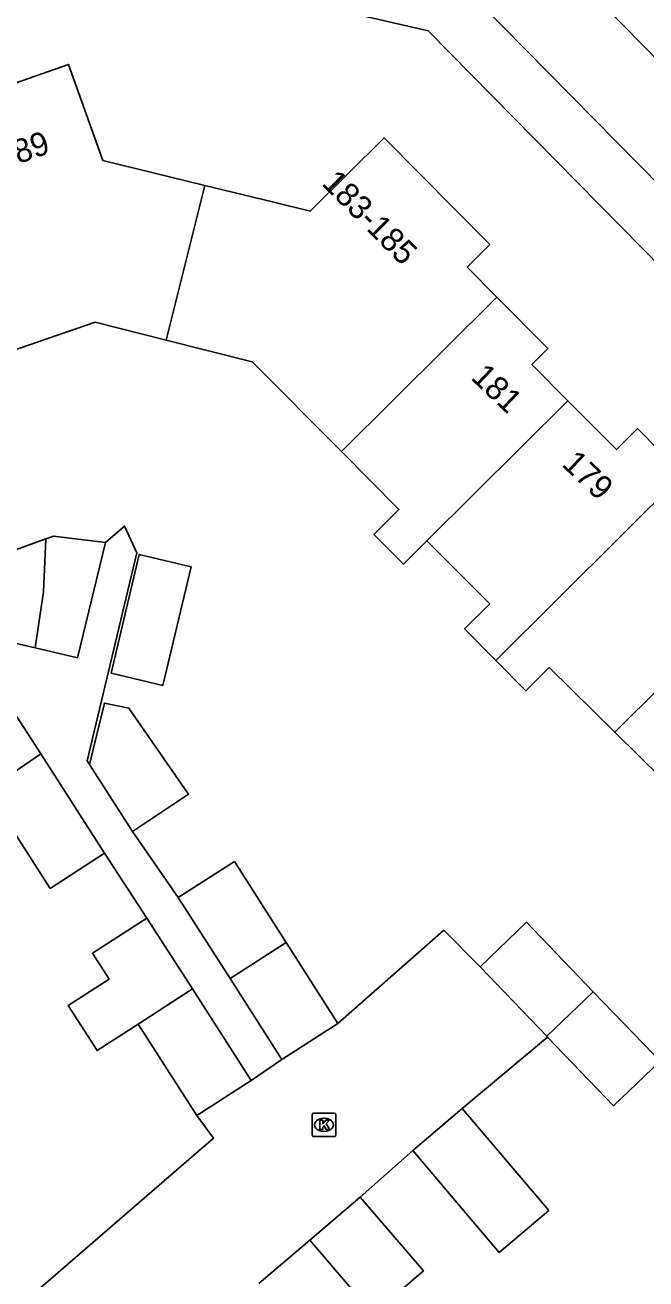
# Model space of a CAD drawing. Extents: x 158474 to 159560, y 388525 to 389605.
# Drawn here: x 159116.3 to 159142.6, y 389079.1 to 389132.1 of the extents above; entities that cross this region are included whole.
import ezdxf

# ---------------------------------------------------------------- set-up
doc = ezdxf.new("R2010")
doc.units = 0
for name, color, linetype in [('IMGEO_Kolk', 7, 'Continuous'), ('IMGEO_Pand', 7, 'Continuous'), ('IMGEO_Pand_nummerreeks', 7, 'Continuous'), ('IMGEO_Rijbaan_lokaal_open', 7, 'Continuous'), ('IMGEO_Voetpad_open', 7, 'Continuous')]:
    doc.layers.add(name, color=color, linetype=linetype)

msp = doc.modelspace()

# ---------------------------------------------------------------- linework, layer by layer
at = {"layer": 'IMGEO_Kolk'}
for p, q in [((159128.471, 389085.156), (159128.471, 389086.008)), ((159128.546, 389086.082), (159129.398, 389086.082)), ((159128.959, 389085.862), (159128.984, 389085.862)), ((159129.472, 389086.008), (159129.472, 389085.156)), ((159129.398, 389085.082), (159128.546, 389085.082)), ((159128.982, 389085.302), (159128.957, 389085.302))]:
    msp.add_line(p, q, dxfattribs=at)
for points in [[(159128.471, 389085.156), (159128.471, 389086.008)], [(159128.546, 389086.082), (159129.398, 389086.082)], [(159128.792, 389085.782), (159128.915, 389085.782), (159128.915, 389085.631), (159129.045, 389085.782), (159129.209, 389085.782), (159129.063, 389085.631), (159129.216, 389085.382), (159129.064, 389085.382), (159128.979, 389085.546), (159128.915, 389085.479), (159128.915, 389085.382), (159128.792, 389085.382), (159128.792, 389085.782)], [(159129.472, 389086.008), (159129.472, 389085.156)], [(159129.398, 389085.082), (159128.546, 389085.082)]]:
    msp.add_lwpolyline(points, dxfattribs=at)
for centre, start, end in [((159128.548, 389086.006), 91.552, 178.448), ((159128.548, 389086.006), 91.552, 178.448), ((159129.396, 389086.006), 1.552, 88.448), ((159129.396, 389086.006), 1.552, 88.448), ((159128.548, 389085.158), 181.552, 268.448), ((159128.548, 389085.158), 181.552, 268.448), ((159129.396, 389085.158), 271.552, 358.448), ((159129.396, 389085.158), 271.552, 358.448)]:
    msp.add_arc(centre, 0.0765, start, end, dxfattribs=at)
for centre, major_axis, ratio, start_param, end_param in [((159128.958, 389085.582), (-0.387, 0.002), 0.722429, 4.712389, 7.853982), ((159128.983, 389085.582), (-0.39, 0.002), 0.717154, 1.570796, 4.712389)]:
    msp.add_ellipse(centre, major_axis=major_axis, ratio=ratio, start_param=start_param, end_param=end_param, dxfattribs=at)
at = {"layer": 'IMGEO_Pand'}
for points in [[(159123.923, 389125.315), (159121, 389126.03), (159119.606, 389126.372), (159118.163, 389130.429), (159112.223, 389128.354), (159112.693, 389127.01)], [(159136.286, 389120.588), (159135.021, 389121.863), (159135.985, 389122.82), (159131.512, 389127.324), (159128.387, 389124.221), (159126.846, 389124.599), (159123.923, 389125.315)], [(159122.285, 389118.771), (159123.923, 389125.315)], [(159129.708, 389114.057), (159136.286, 389120.588)], [(159136.286, 389120.588), (159138.445, 389118.414), (159137.764, 389117.737), (159139.286, 389116.205)], [(159122.285, 389118.771), (159119.283, 389119.523), (159115.689, 389118.288)], [(159129.708, 389114.057), (159125.934, 389117.858), (159122.285, 389118.771)], [(159139.286, 389116.205), (159133.327, 389110.286)], [(159144.156, 389113.089), (159142.232, 389115.027), (159141.338, 389114.139), (159139.286, 389116.205)], [(159133.327, 389110.286), (159132.329, 389109.295), (159131.081, 389110.552), (159132.142, 389111.606), (159129.708, 389114.057)], [(159144.156, 389113.089), (159136.24, 389105.227)], [(159114.521, 389106.27), (159113.571, 389109.049), (159117.197, 389110.363)], [(159117.197, 389110.363), (159117.096, 389108.124), (159116.753, 389105.753)], [(159119.731, 389110.207), (159118.539, 389105.339), (159116.753, 389105.753)], [(159117.197, 389110.363), (159117.531, 389110.485), (159119.731, 389110.207)], [(159136.24, 389105.227), (159134.917, 389106.559), (159135.98, 389107.614), (159133.327, 389110.286)], [(159119.963, 389104.687), (159122.153, 389104.166), (159123.346, 389109.185), (159121.155, 389109.705), (159119.963, 389104.687)], [(159141.271, 389102.187), (159147.252, 389108.125)], [(159116.753, 389105.753), (159114.521, 389106.27)], [(159141.271, 389102.187), (159138.499, 389104.919), (159137.516, 389103.942), (159136.24, 389105.227)], [(159112.967, 389102.453), (159115.273, 389103.936), (159116.986, 389101.272)], [(159120.874, 389097.988), (159123.241, 389099.565), (159123.201, 389099.622), (159120.715, 389103.206), (159119.682, 389103.423), (159119.054, 389100.819)], [(159144.351, 389097.18), (159143.32, 389098.214), (159144.306, 389099.197), (159141.271, 389102.187)], [(159114.72, 389099.727), (159116.986, 389101.272)], [(159116.986, 389101.272), (159119.689, 389097.067)], [(159119.054, 389100.819), (159120.874, 389097.988)], [(159119.689, 389097.067), (159117.383, 389095.584), (159114.72, 389099.727)], [(159122.803, 389095.197), (159125.178, 389096.716), (159127.37, 389093.289)], [(159124.994, 389091.77), (159122.803, 389095.197)], [(159121.478, 389094.323), (159119.172, 389092.84), (159119.88, 389091.738), (159118.146, 389090.623), (159119.37, 389088.719), (159121.101, 389089.839)], [(159123.403, 389091.328), (159121.478, 389094.323)], [(159135.574, 389092.264), (159137.539, 389094.153), (159140.364, 389091.214)], [(159124.994, 389091.77), (159127.37, 389093.289)], [(159127.37, 389093.289), (159129.561, 389089.862)], [(159135.574, 389092.264), (159138.4, 389089.326)], [(159127.186, 389088.343), (159124.994, 389091.77)], [(159121.101, 389089.839), (159123.403, 389091.328)], [(159123.403, 389091.328), (159125.894, 389087.454)], [(159140.364, 389091.214), (159138.4, 389089.326)], [(159142.893, 389088.583), (159140.364, 389091.214)], [(159123.588, 389085.971), (159121.101, 389089.839)], [(159127.186, 389088.343), (159129.561, 389089.862)], [(159138.4, 389089.326), (159138.432, 389089.292)], [(159142.893, 389088.583), (159143.189, 389088.275), (159141.225, 389086.387), (159138.432, 389089.292)], [(159123.588, 389085.971), (159125.894, 389087.454)], [(159134.821, 389086.274), (159137.539, 389083.067), (159138.476, 389081.962), (159136.379, 389080.185), (159135.442, 389081.29), (159132.724, 389084.497)], [(159134.821, 389086.274), (159132.724, 389084.497)], [(159130.496, 389082.529), (159133.176, 389079.403), (159131.048, 389077.579), (159128.368, 389080.706)], [(159130.496, 389082.529), (159128.368, 389080.706)]]:
    msp.add_lwpolyline(points, dxfattribs=at)
at = {"layer": 'IMGEO_Rijbaan_lokaal_open'}
for points in [[(159174.38, 389093.632), (159167.969, 389100.171), (159150.959, 389117.398), (159134.612, 389133.995), (159118.407, 389137.736), (159094.003, 389129.262), (159070.965, 389121.125)], [(159139.636, 389134.083), (159140.853, 389132.88), (159155.904, 389117.571)], [(159129.561, 389089.862), (159134.041, 389093.811), (159135.574, 389092.264)], [(159138.432, 389089.292), (159134.821, 389086.274)], [(159125.894, 389087.454), (159127.186, 389088.343)], [(159099.821, 389067.144), (159112.582, 389075.323), (159114.467, 389076.531), (159124.299, 389085.017), (159123.588, 389085.971)], [(159132.724, 389084.497), (159130.496, 389082.529)], [(159128.368, 389080.706), (159126.208, 389078.868)]]:
    msp.add_lwpolyline(points, dxfattribs=at)
at = {"layer": 'IMGEO_Voetpad_open'}
for points in [[(159177.649, 389086.904), (159133.378, 389131.853), (159118.514, 389135.277), (159071.701, 389118.918)], [(159119.731, 389110.207), (159120.531, 389110.904), (159121.052, 389109.777), (159118.951, 389100.98), (159119.054, 389100.819)], [(159120.874, 389097.988), (159122.803, 389095.197)], [(159121.478, 389094.323), (159119.689, 389097.067)]]:
    msp.add_lwpolyline(points, dxfattribs=at)

# ---------------------------------------------------------------- texts
at = {"layer": 'IMGEO_Pand_nummerreeks'}
for s, rotation, p in [('187-189', 19.2557, (159112.81, 389125.085)), ('183-185', 314.8021, (159128.837, 389125.362)), ('181', 316.3819, (159135.141, 389117.148)), ('179', 316.3819, (159138.994, 389113.478))]:
    msp.add_text(s, height=1, rotation=rotation, dxfattribs=at).set_placement(p)

doc.saveas('drawing.dxf')
